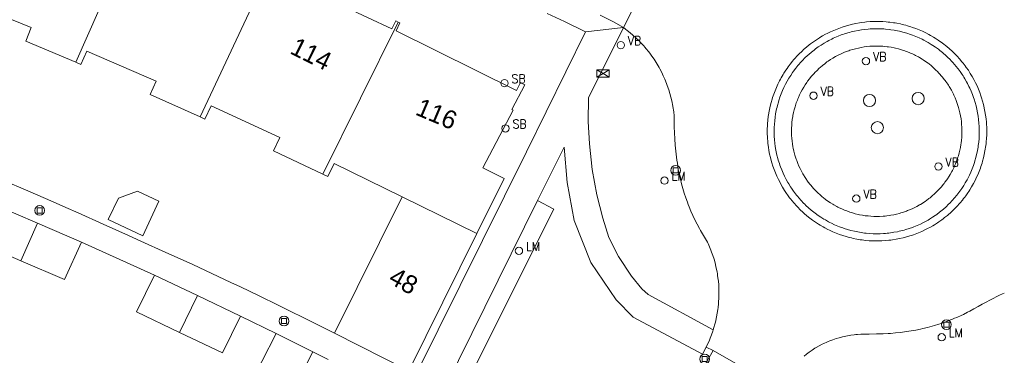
# Model space of a CAD drawing. Header units: metres. Extents: x 138165 to 154469, y 480134 to 494189.
# Tile 676 of 1056: x 146578 to 146646, y 487924 to 487947. Entities that reach past the tile are written whole.
import ezdxf

# ---------------------------------------------------------------- set-up
doc = ezdxf.new("R2010")
doc.units = ezdxf.units.M
doc.header["$LTSCALE"] = 0.001
doc.header["$MEASUREMENT"] = 0
for name, color, linetype, lineweight in [('Level 5', 7, 'Continuous', 0), ('TOP-L-topo objecten punt', 7, 'Continuous', 0), ('TOP-L-topo objecten vlak', 7, 'Continuous', 0), ('TOP-T-topo huisnummering naamgeving', 7, 'Continuous', 0)]:
    doc.layers.add(name, color=color, linetype=linetype, lineweight=lineweight)
doc.styles.add('Style-INTL_ISO', font='INTL_ISO.shx')
doc.styles.add('Style-STANDARD', font='STANDARD.shx')

# ---------------------------------------------------------------- blocks, each defined once
blk = doc.blocks.new('32')
at = {"layer": 'TOP-L-topo objecten punt', "color": 7, "linetype": 'Continuous', "lineweight": 0}
for p, q in [((0, 0), (-0.0415, 0.025)), ((-0.0415, -0.025), (-0.0415, 0.025)), ((-0.0415, 0.025), (0.0415, 0.025)), ((0, 0), (-0.0415, -0.025)), ((0.0415, 0.025), (0, 0)), ((0.0415, -0.025), (0, 0)), ((0.0415, 0.025), (0.0415, -0.025)), ((-0.0415, -0.025), (0.0415, -0.025))]:
    blk.add_line(p, q, dxfattribs=at)
blk = doc.blocks.new('39')
at = {"layer": 'TOP-L-topo objecten punt', "color": 7, "linetype": 'Continuous', "lineweight": 0}
for p, q in [((0.0175, 0.0175), (-0.0175, 0.0175)), ((-0.0175, 0.0175), (-0.0175, -0.0175)), ((0.0175, 0.0175), (0.0175, -0.0175)), ((0.0175, -0.0175), (-0.0175, -0.0175))]:
    blk.add_line(p, q, dxfattribs=at)
blk.add_circle((0, 0), 0.0332, dxfattribs=at)
blk = doc.blocks.new('*U13')
at = {"layer": 'Level 5', "color": 7, "linetype": 'Continuous', "lineweight": 0}
blk.add_circle((0, 0), 0.0415, dxfattribs=at)
blk = doc.blocks.new('150')
at = {"layer": 'Level 5', "color": 7, "linetype": 'Continuous', "lineweight": 0}
blk.add_blockref('*U13', (0, 0), dxfattribs=at)
blk = doc.blocks.new('16')
at = {"layer": 'TOP-L-topo objecten punt', "color": 7, "linetype": 'Continuous', "lineweight": 0}
blk.add_circle((0, 0), 0.025, dxfattribs=at)
at = {"layer": 'TOP-L-topo objecten punt', "color": 7, "linetype": 'Continuous', "lineweight": 0, "style": 'Style-STANDARD'}
blk.add_text('LM', height=0.06, dxfattribs=at).set_placement((0.0483, 0))
blk = doc.blocks.new('14')
at = {"layer": 'TOP-L-topo objecten punt', "color": 7, "linetype": 'Continuous', "lineweight": 0}
blk.add_circle((0, 0), 0.025, dxfattribs=at)
at = {"layer": 'TOP-L-topo objecten punt', "color": 7, "linetype": 'Continuous', "lineweight": 0, "style": 'Style-STANDARD'}
blk.add_text('VB', height=0.06, dxfattribs=at).set_placement((0.0483, 0))
blk = doc.blocks.new('175')
at = {"layer": 'TOP-L-topo objecten punt', "color": 7, "linetype": 'Continuous', "lineweight": 0}
blk.add_circle((0, 0), 0.025, dxfattribs=at)
at = {"layer": 'TOP-L-topo objecten punt', "color": 7, "linetype": 'Continuous', "lineweight": 0, "style": 'Style-STANDARD'}
blk.add_text('SB', height=0.06, dxfattribs=at).set_placement((0.0483, 0))

msp = doc.modelspace()

# ---------------------------------------------------------------- linework, layer by layer
at = {"layer": 'TOP-L-topo objecten vlak', "flags": 128}
for points in [[(146587.01, 487954.69), (146582.328, 487944.078)], [(146595.715, 487950.853), (146590.798, 487940.348)], [(146604.334, 487946.823), (146604.158, 487946.908), (146603.89, 487946.369), (146595.574, 487950.257), (146595.829, 487950.801), (146595.715, 487950.853)], [(146619.696, 487946.448), (146621.745, 487950.56)], [(146573.777, 487947.618), (146574.116, 487947.484), (146574.498, 487948.404), (146579.278, 487946.447), (146578.895, 487945.524), (146582.328, 487944.078)], [(146614.498, 487947.411), (146615.673, 487946.853), (146617.115, 487946.164)], [(146604.334, 487946.823), (146599.183, 487936.431)], [(146609.705, 487932.379), (146611.564, 487936.133), (146610.101, 487936.882), (146612.17, 487940.805), (146612.081, 487940.852), (146612.969, 487942.543), (146612.684, 487942.689), (146612.406, 487942.159), (146604.179, 487946.23), (146604.447, 487946.769), (146604.334, 487946.823)], [(146619.696, 487946.448), (146619.029, 487946.845), (146618.104, 487947.297)], [(146641.135, 487933.116), (146641.237, 487933.184), (146641.437, 487933.325), (146641.535, 487933.398), (146641.632, 487933.473), (146641.822, 487933.627), (146641.915, 487933.706), (146642.007, 487933.787), (146642.187, 487933.954), (146642.361, 487934.126), (146642.446, 487934.214), (146642.529, 487934.303), (146642.611, 487934.394), (146642.692, 487934.486), (146642.848, 487934.674), (146642.924, 487934.77), (146642.999, 487934.868), (146643.071, 487934.966), (146643.212, 487935.166), (146643.28, 487935.268), (146643.346, 487935.371), (146643.473, 487935.58), (146643.594, 487935.793), (146643.707, 487936.01), (146643.761, 487936.12), (146643.813, 487936.231), (146643.888, 487936.398), (146643.936, 487936.511), (146644.026, 487936.738), (146644.068, 487936.853), (146644.108, 487936.969), (146644.183, 487937.202), (146644.218, 487937.319), (146644.281, 487937.556), (146644.31, 487937.674), (146644.337, 487937.794), (146644.384, 487938.034), (146644.405, 487938.154), (146644.424, 487938.275), (146644.456, 487938.518), (146644.469, 487938.64), (146644.49, 487938.884), (146644.502, 487939.128), (146644.506, 487939.373), (146644.502, 487939.618), (146644.49, 487939.862), (146644.481, 487939.984), (146644.457, 487940.228), (146644.426, 487940.47), (146644.386, 487940.712), (146644.363, 487940.832), (146644.312, 487941.072), (146644.283, 487941.191), (146644.22, 487941.427), (146644.149, 487941.661), (146644.111, 487941.778), (146644.028, 487942.008), (146643.939, 487942.236), (146643.842, 487942.461), (146643.737, 487942.682), (146643.626, 487942.9), (146643.507, 487943.114), (146643.381, 487943.324), (146643.249, 487943.53), (146643.11, 487943.731), (146643.038, 487943.83), (146642.889, 487944.025), (146642.813, 487944.12), (146642.654, 487944.307), (146642.49, 487944.489), (146642.32, 487944.665), (146642.233, 487944.751), (146642.145, 487944.835), (146641.964, 487945), (146641.777, 487945.159), (146641.682, 487945.236), (146641.586, 487945.311), (146641.39, 487945.457), (146641.29, 487945.528), (146641.188, 487945.597), (146640.983, 487945.73), (146640.879, 487945.794), (146640.667, 487945.917), (146640.56, 487945.975), (146640.342, 487946.088), (146640.121, 487946.193), (146639.897, 487946.291), (146639.669, 487946.381), (146639.439, 487946.464), (146639.323, 487946.503), (146639.089, 487946.574), (146638.971, 487946.607), (146638.852, 487946.638), (146638.734, 487946.667), (146638.614, 487946.694), (146638.374, 487946.743), (146638.254, 487946.764), (146638.133, 487946.783), (146637.89, 487946.816), (146637.769, 487946.829), (146637.647, 487946.84), (146637.402, 487946.857), (146637.28, 487946.862), (146637.035, 487946.867), (146636.913, 487946.866), (146636.668, 487946.859), (146636.546, 487946.852), (146636.302, 487946.833), (146636.18, 487946.82), (146635.938, 487946.789), (146635.817, 487946.77), (146635.576, 487946.727), (146635.336, 487946.676), (146635.099, 487946.617), (146634.863, 487946.551), (146634.63, 487946.476), (146634.399, 487946.395), (146634.285, 487946.351), (146634.059, 487946.258), (146633.946, 487946.209), (146633.835, 487946.158), (146633.615, 487946.05), (146633.507, 487945.994), (146633.292, 487945.875), (146633.187, 487945.814), (146633.082, 487945.75), (146632.876, 487945.618), (146632.674, 487945.48), (146632.477, 487945.335), (146632.38, 487945.26), (146632.191, 487945.105), (146632.006, 487944.944), (146631.916, 487944.862), (146631.827, 487944.778), (146631.739, 487944.692), (146631.568, 487944.517), (146631.403, 487944.336), (146631.323, 487944.244), (146631.244, 487944.15), (146631.091, 487943.959), (146630.945, 487943.763), (146630.874, 487943.663), (146630.793, 487943.545), (146630.66, 487943.339), (146630.596, 487943.235), (146630.473, 487943.023), (146630.414, 487942.916), (146630.357, 487942.808), (146630.248, 487942.589), (146630.147, 487942.366), (146630.052, 487942.14), (146630.008, 487942.026), (146629.925, 487941.796), (146629.886, 487941.68), (146629.849, 487941.563), (146629.782, 487941.328), (146629.721, 487941.09), (146629.694, 487940.971), (146629.646, 487940.731), (146629.605, 487940.49), (146629.588, 487940.369), (146629.559, 487940.125), (146629.538, 487939.882), (146629.531, 487939.759), (146629.522, 487939.515), (146629.521, 487939.392), (146629.524, 487939.148), (146629.529, 487939.025), (146629.535, 487938.903), (146629.555, 487938.659), (146629.567, 487938.537), (146629.598, 487938.294), (146629.637, 487938.053), (146629.684, 487937.813), (146629.739, 487937.574), (146629.769, 487937.455), (146629.836, 487937.22), (146629.91, 487936.986), (146629.991, 487936.756), (146630.035, 487936.641), (146630.128, 487936.415), (146630.177, 487936.303), (146630.281, 487936.081), (146630.392, 487935.863), (146630.45, 487935.755), (146630.572, 487935.543), (146630.635, 487935.438), (146630.7, 487935.334), (146630.835, 487935.13), (146630.905, 487935.03), (146631.05, 487934.833), (146631.125, 487934.736), (146631.202, 487934.64), (146631.359, 487934.453), (146631.523, 487934.271), (146631.607, 487934.182), (146631.779, 487934.008), (146631.957, 487933.84), (146632.048, 487933.758), (146632.234, 487933.599), (146632.425, 487933.446), (146632.621, 487933.3), (146632.822, 487933.159), (146633.027, 487933.026), (146633.131, 487932.962), (146633.343, 487932.838), (146633.45, 487932.779), (146633.667, 487932.666), (146633.777, 487932.612), (146634, 487932.51), (146634.112, 487932.462), (146634.339, 487932.371), (146634.454, 487932.328), (146634.686, 487932.249), (146634.919, 487932.176), (146635.037, 487932.143), (146635.274, 487932.082), (146635.394, 487932.055), (146635.633, 487932.006), (146635.875, 487931.965), (146635.996, 487931.947), (146636.239, 487931.918), (146636.483, 487931.897), (146636.605, 487931.889), (146636.85, 487931.88), (146636.972, 487931.878), (146637.217, 487931.881), (146637.339, 487931.885), (146637.583, 487931.9), (146637.827, 487931.923), (146637.949, 487931.937), (146638.07, 487931.953), (146638.312, 487931.992), (146638.552, 487932.038), (146638.791, 487932.093), (146639.028, 487932.155), (146639.262, 487932.224), (146639.379, 487932.262), (146639.494, 487932.302), (146639.61, 487932.343), (146639.838, 487932.432), (146639.951, 487932.479), (146640.063, 487932.528), (146640.285, 487932.631), (146640.503, 487932.742), (146640.611, 487932.8), (146640.824, 487932.921), (146640.929, 487932.984), (146641.135, 487933.116)], [(146617.115, 487946.164), (146613.088, 487937.964), (146605.56, 487922.775)], [(146619.696, 487946.448), (146617.115, 487946.164)], [(146625.832, 487925.801), (146621.389, 487928.216), (146620.959, 487928.609), (146620.25, 487929.48), (146619.365, 487930.823), (146618.71, 487932.116), (146618.296, 487933.429), (146617.895, 487935.019), (146617.575, 487936.764), (146617.375, 487938.519), (146617.298, 487940.04), (146617.317, 487941.645), (146619.696, 487946.448)], [(146619.696, 487946.448), (146619.85, 487946.336), (146619.953, 487946.258), (146620.155, 487946.097), (146620.352, 487945.93), (146620.543, 487945.757), (146620.637, 487945.668), (146620.729, 487945.578), (146620.91, 487945.393), (146620.998, 487945.299), (146621.085, 487945.203), (146621.17, 487945.106), (146621.253, 487945.008), (146621.416, 487944.807), (146621.495, 487944.705), (146621.648, 487944.497), (146621.795, 487944.284), (146621.865, 487944.177), (146622.002, 487943.957), (146622.068, 487943.846), (146622.132, 487943.734), (146622.194, 487943.621), (146622.313, 487943.392), (146622.37, 487943.276), (146622.425, 487943.159), (146622.53, 487942.923), (146622.58, 487942.804), (146622.673, 487942.564), (146622.76, 487942.32), (146622.8, 487942.198), (146622.875, 487941.95), (146622.942, 487941.701), (146623.001, 487941.45), (146623.028, 487941.324), (146623.053, 487941.197), (146623.096, 487940.942), (146623.115, 487940.815), (146623.132, 487940.687), (146623.16, 487940.43), (146623.174, 487939.683), (146623.19, 487939.264), (146623.213, 487938.846), (146623.245, 487938.428), (146623.284, 487938.011), (146623.307, 487937.803), (146623.358, 487937.387), (146623.387, 487937.18), (146623.45, 487936.766), (146623.485, 487936.559), (146623.551, 487936.249), (146623.588, 487936.089), (146623.669, 487935.771), (146623.712, 487935.612), (146623.803, 487935.297), (146623.852, 487935.14), (146623.955, 487934.829), (146624.066, 487934.519), (146624.125, 487934.366), (146624.185, 487934.213), (146624.31, 487933.91), (146624.443, 487933.609), (146624.584, 487933.313), (146624.731, 487933.019), (146624.886, 487932.729), (146624.966, 487932.586), (146625.446, 487931.79), (146625.482, 487931.712), (146625.585, 487931.478), (146625.68, 487931.24), (146625.725, 487931.12), (146625.809, 487930.878), (146625.886, 487930.634), (146625.955, 487930.387), (146626.016, 487930.138), (146626.044, 487930.013), (146626.093, 487929.762), (146626.115, 487929.636), (146626.135, 487929.509), (146626.168, 487929.255), (146626.182, 487929.128), (146626.204, 487928.873), (146626.212, 487928.745), (146626.222, 487928.489), (146626.223, 487928.233), (146626.217, 487927.977), (146626.203, 487927.721), (146626.193, 487927.593), (146626.167, 487927.338), (146626.15, 487927.211), (146626.112, 487926.958), (146626.066, 487926.706), (146626.013, 487926.456), (146625.983, 487926.331), (146625.951, 487926.207), (146625.882, 487925.96), (146625.832, 487925.801)], [(146630.244, 487937.512), (146630.277, 487937.398), (146630.347, 487937.172), (146630.386, 487937.06), (146630.426, 487936.949), (146630.511, 487936.728), (146630.604, 487936.511), (146630.705, 487936.297), (146630.812, 487936.086), (146630.927, 487935.879), (146630.987, 487935.777), (146631.112, 487935.576), (146631.177, 487935.477), (146631.312, 487935.282), (146631.382, 487935.187), (146631.527, 487935), (146631.601, 487934.908), (146631.678, 487934.817), (146631.835, 487934.64), (146631.998, 487934.469), (146632.081, 487934.385), (146632.166, 487934.303), (146632.34, 487934.142), (146632.52, 487933.988), (146632.612, 487933.913), (146632.799, 487933.768), (146632.991, 487933.629), (146633.187, 487933.497), (146633.388, 487933.372), (146633.49, 487933.312), (146633.697, 487933.197), (146633.801, 487933.142), (146633.907, 487933.089), (146634.121, 487932.988), (146634.339, 487932.895), (146634.449, 487932.851), (146634.671, 487932.768), (146634.783, 487932.73), (146635.008, 487932.659), (146635.236, 487932.596), (146635.466, 487932.54), (146635.582, 487932.515), (146635.815, 487932.472), (146636.049, 487932.436), (146636.166, 487932.421), (146636.284, 487932.408), (146636.52, 487932.388), (146636.756, 487932.375), (146636.874, 487932.372), (146637.111, 487932.372), (146637.229, 487932.375), (146637.466, 487932.387), (146637.584, 487932.396), (146637.701, 487932.407), (146637.819, 487932.42), (146638.054, 487932.452), (146638.17, 487932.471), (146638.403, 487932.514), (146638.519, 487932.539), (146638.634, 487932.566), (146638.863, 487932.625), (146638.977, 487932.658), (146639.203, 487932.728), (146639.426, 487932.807), (146639.537, 487932.849), (146639.756, 487932.938), (146639.972, 487933.035), (146640.184, 487933.14), (146640.289, 487933.194), (146640.496, 487933.309), (146640.598, 487933.369), (146640.799, 487933.494), (146640.995, 487933.626), (146641.092, 487933.695), (146641.282, 487933.837), (146641.375, 487933.91), (146641.557, 487934.061), (146641.734, 487934.218), (146641.905, 487934.381), (146641.989, 487934.465), (146642.152, 487934.636), (146642.309, 487934.813), (146642.46, 487934.995), (146642.533, 487935.088), (146642.605, 487935.183), (146642.744, 487935.375), (146642.81, 487935.472), (146642.939, 487935.671), (146643.042, 487935.842), (146643.158, 487936.048), (146643.213, 487936.153), (146643.318, 487936.365), (146643.416, 487936.581), (146643.462, 487936.69), (146643.549, 487936.91), (146643.59, 487937.021), (146643.665, 487937.245), (146643.7, 487937.358), (146643.764, 487937.586), (146643.793, 487937.701), (146643.846, 487937.932), (146643.869, 487938.048), (146643.91, 487938.281), (146643.927, 487938.398), (146643.956, 487938.633), (146643.977, 487938.869), (146643.99, 487939.105), (146643.995, 487939.342), (146643.994, 487939.46), (146643.987, 487939.697), (146643.972, 487939.933), (146643.949, 487940.168), (146643.918, 487940.403), (146643.879, 487940.636), (146643.832, 487940.868), (146643.806, 487940.984), (146643.778, 487941.099), (146643.715, 487941.327), (146643.645, 487941.553), (146643.607, 487941.665), (146643.526, 487941.888), (146643.437, 487942.107), (146643.341, 487942.323), (146643.29, 487942.43), (146643.183, 487942.641), (146643.127, 487942.745), (146643.009, 487942.951), (146642.948, 487943.052), (146642.885, 487943.152), (146642.82, 487943.251), (146642.685, 487943.446), (146642.616, 487943.541), (146642.544, 487943.636), (146642.397, 487943.821), (146642.321, 487943.912), (146642.164, 487944.089), (146642.084, 487944.176), (146642.002, 487944.261), (146641.834, 487944.428), (146641.66, 487944.589), (146641.571, 487944.667), (146641.481, 487944.743), (146641.297, 487944.892), (146641.203, 487944.964), (146641.011, 487945.103), (146640.815, 487945.236), (146640.715, 487945.299), (146640.513, 487945.422), (146640.41, 487945.48), (146640.202, 487945.592), (146640.096, 487945.646), (146639.882, 487945.747), (146639.774, 487945.795), (146639.665, 487945.841), (146639.445, 487945.928), (146639.221, 487946.007), (146639.109, 487946.044), (146638.882, 487946.111), (146638.768, 487946.142), (146638.538, 487946.199), (146638.422, 487946.224), (146638.19, 487946.268), (146637.956, 487946.305), (146637.839, 487946.32), (146637.603, 487946.345), (146637.485, 487946.354), (146637.249, 487946.367), (146637.131, 487946.37), (146636.894, 487946.371), (146636.776, 487946.368), (146636.539, 487946.357), (146636.421, 487946.348), (146636.186, 487946.325), (146635.951, 487946.294), (146635.718, 487946.255), (146635.486, 487946.208), (146635.255, 487946.153), (146635.141, 487946.122), (146635.027, 487946.09), (146634.801, 487946.02), (146634.689, 487945.982), (146634.578, 487945.942), (146634.357, 487945.857), (146634.139, 487945.764), (146634.031, 487945.715), (146633.925, 487945.664), (146633.714, 487945.557), (146633.61, 487945.501), (146633.404, 487945.383), (146633.203, 487945.258), (146633.006, 487945.127), (146632.909, 487945.059), (146632.814, 487944.989), (146632.719, 487944.917), (146632.534, 487944.77), (146632.354, 487944.616), (146632.266, 487944.537), (146632.094, 487944.374), (146631.928, 487944.206), (146631.847, 487944.12), (146631.767, 487944.032), (146631.689, 487943.943), (146631.613, 487943.853), (146631.464, 487943.669), (146631.322, 487943.479), (146631.254, 487943.383), (146631.121, 487943.187), (146630.996, 487942.987), (146630.877, 487942.782), (146630.766, 487942.574), (146630.661, 487942.361), (146630.564, 487942.145), (146630.518, 487942.036), (146630.474, 487941.927), (146630.391, 487941.705), (146630.316, 487941.48), (146630.282, 487941.367), (146630.218, 487941.139), (146630.189, 487941.024), (146630.162, 487940.909), (146630.114, 487940.677), (146630.093, 487940.561), (146630.057, 487940.327), (146630.029, 487940.092), (146630.009, 487939.856), (146629.997, 487939.62), (146629.993, 487939.501), (146629.993, 487939.265), (146629.996, 487939.146), (146630.001, 487939.028), (146630.016, 487938.792), (146630.04, 487938.556), (146630.072, 487938.322), (146630.111, 487938.089), (146630.134, 487937.972), (146630.185, 487937.741), (146630.244, 487937.512)], [(146582.328, 487944.078), (146582.664, 487943.936), (146583.066, 487944.847), (146587.801, 487942.785), (146587.397, 487941.87), (146590.798, 487940.348)], [(146631.384, 487937.824), (146631.335, 487938.016), (146631.291, 487938.213), (146631.274, 487938.301), (146631.241, 487938.5), (146631.214, 487938.696), (146631.194, 487938.889), (146631.181, 487939.091), (146631.177, 487939.186), (146631.175, 487939.28), (146631.175, 487939.481), (146631.178, 487939.57), (146631.188, 487939.776), (146631.205, 487939.972), (146631.228, 487940.167), (146631.259, 487940.366), (146631.274, 487940.452), (146631.316, 487940.654), (146631.337, 487940.744), (146631.36, 487940.835), (146631.417, 487941.037), (146631.443, 487941.123), (146631.506, 487941.311), (146631.576, 487941.499), (146631.611, 487941.585), (146631.648, 487941.673), (146631.731, 487941.857), (146631.818, 487942.034), (146631.91, 487942.207), (146632.009, 487942.377), (146632.112, 487942.542), (146632.225, 487942.709), (146632.278, 487942.783), (146632.397, 487942.943), (146632.524, 487943.1), (146632.585, 487943.172), (146632.649, 487943.245), (146632.715, 487943.317), (146632.779, 487943.385), (146632.921, 487943.529), (146633.067, 487943.668), (146633.133, 487943.727), (146633.286, 487943.858), (146633.444, 487943.983), (146633.522, 487944.042), (146633.599, 487944.099), (146633.673, 487944.151), (146633.842, 487944.264), (146633.992, 487944.357), (146634.184, 487944.467), (146634.262, 487944.509), (146634.449, 487944.604), (146634.532, 487944.643), (146634.615, 487944.681), (146634.801, 487944.761), (146634.991, 487944.834), (146635.08, 487944.866), (146635.166, 487944.895), (146635.362, 487944.956), (146635.456, 487944.982), (146635.547, 487945.007), (146635.74, 487945.053), (146635.933, 487945.092), (146636.126, 487945.124), (146636.321, 487945.15), (146636.524, 487945.17), (146636.611, 487945.176), (146636.818, 487945.186), (146636.907, 487945.188), (146637.113, 487945.187), (146637.201, 487945.185), (146637.407, 487945.174), (146637.496, 487945.167), (146637.701, 487945.145), (146637.788, 487945.134), (146637.987, 487945.103), (146638.187, 487945.065), (146638.271, 487945.047), (146638.471, 487944.997), (146638.559, 487944.973), (146638.756, 487944.915), (146638.839, 487944.888), (146639.031, 487944.82), (146639.218, 487944.746), (146639.304, 487944.71), (146639.389, 487944.672), (146639.575, 487944.584), (146639.653, 487944.544), (146639.839, 487944.444), (146639.915, 487944.401), (146640.092, 487944.293), (146640.168, 487944.246), (146640.332, 487944.134), (146640.496, 487944.015), (146640.565, 487943.963), (146640.727, 487943.832), (146640.8, 487943.77), (146640.868, 487943.71), (146641.015, 487943.574), (146641.159, 487943.431), (146641.223, 487943.365), (146641.286, 487943.296), (146641.425, 487943.14), (146641.48, 487943.074), (146641.61, 487942.911), (146641.666, 487942.836), (146641.72, 487942.762), (146641.839, 487942.59), (146641.89, 487942.512), (146641.941, 487942.431), (146641.99, 487942.351), (146642.093, 487942.171), (146642.135, 487942.093), (146642.229, 487941.908), (146642.267, 487941.828), (146642.348, 487941.644), (146642.422, 487941.463), (146642.491, 487941.273), (146642.52, 487941.188), (146642.58, 487940.994), (146642.633, 487940.802), (146642.654, 487940.715), (146642.675, 487940.621), (146642.716, 487940.421), (146642.748, 487940.228), (146642.774, 487940.033), (146642.793, 487939.838), (146642.805, 487939.642), (146642.811, 487939.438), (146642.812, 487939.349), (146642.808, 487939.15), (146642.797, 487938.954), (146642.78, 487938.758), (146642.755, 487938.555), (146642.742, 487938.469), (146642.706, 487938.266), (146642.689, 487938.179), (146642.643, 487937.978), (146642.621, 487937.89), (146642.566, 487937.693), (146642.539, 487937.608), (146642.474, 487937.414), (146642.444, 487937.332), (146642.367, 487937.137), (146642.332, 487937.055), (146642.249, 487936.872), (146642.159, 487936.69), (146642.119, 487936.613), (146642.004, 487936.409), (146641.937, 487936.297), (146641.826, 487936.126), (146641.777, 487936.054), (146641.655, 487935.886), (146641.597, 487935.81), (146641.54, 487935.737), (146641.412, 487935.583), (146641.282, 487935.436), (146641.143, 487935.291), (146641.079, 487935.227), (146640.934, 487935.088), (146640.787, 487934.958), (146640.633, 487934.83), (146640.563, 487934.775), (146640.396, 487934.65), (146640.322, 487934.598), (146640.157, 487934.486), (146639.986, 487934.38), (146639.909, 487934.335), (146639.732, 487934.236), (146639.651, 487934.195), (146639.468, 487934.104), (146639.291, 487934.025), (146639.105, 487933.949), (146639.02, 487933.917), (146638.831, 487933.85), (146638.638, 487933.79), (146638.551, 487933.765), (146638.351, 487933.714), (146638.259, 487933.692), (146638.171, 487933.673), (146637.967, 487933.635), (146637.879, 487933.621), (146637.675, 487933.593), (146637.581, 487933.583), (146637.433, 487933.569), (146637.184, 487933.556), (146637.096, 487933.554), (146636.889, 487933.554), (146636.804, 487933.556), (146636.602, 487933.567), (146636.399, 487933.584), (146636.306, 487933.595), (146636.214, 487933.606), (146636.012, 487933.638), (146635.814, 487933.674), (146635.73, 487933.692), (146635.533, 487933.74), (146635.343, 487933.793), (146635.151, 487933.853), (146635.068, 487933.881), (146634.876, 487933.953), (146634.79, 487933.987), (146634.605, 487934.066), (146634.424, 487934.152), (146634.342, 487934.193), (146634.26, 487934.236), (146634.077, 487934.338), (146634, 487934.383), (146633.829, 487934.489), (146633.668, 487934.598), (146633.508, 487934.714), (146633.348, 487934.838), (146633.278, 487934.895), (146633.126, 487935.025), (146632.978, 487935.162), (146632.912, 487935.226), (146632.846, 487935.292), (146632.705, 487935.44), (146632.571, 487935.591), (146632.513, 487935.66), (146632.455, 487935.733), (146632.325, 487935.9), (146632.274, 487935.969), (146632.157, 487936.138), (146632.108, 487936.213), (146631.998, 487936.389), (146631.953, 487936.466), (146631.856, 487936.64), (146631.767, 487936.817), (146631.682, 487936.996), (146631.606, 487937.173), (146631.534, 487937.362), (146631.5, 487937.455), (146631.47, 487937.541), (146631.409, 487937.737), (146631.384, 487937.824)], [(146590.798, 487940.348), (146591.132, 487940.199), (146591.554, 487941.101), (146596.242, 487938.934), (146595.819, 487938.028), (146599.183, 487936.431)], [(146613.847, 487934.638), (146615.652, 487938.282), (146615.863, 487935.868), (146616.344, 487933.273), (146617.483, 487930.398), (146619.208, 487927.849), (146620.359, 487926.683), (146625.104, 487924.159)], [(146599.183, 487936.431), (146599.513, 487936.275), (146599.955, 487937.167), (146604.594, 487934.896)], [(146599.98, 487925.576), (146599.341, 487925.901), (146598.06, 487926.546), (146596.775, 487927.183), (146596.132, 487927.499), (146594.842, 487928.126), (146593.549, 487928.745), (146592.901, 487929.052), (146591.602, 487929.661), (146590.3, 487930.262), (146589.648, 487930.56), (146588.46, 487931.097), (146586.756, 487931.876), (146585.903, 487932.263), (146584.195, 487933.031), (146582.483, 487933.792), (146581.625, 487934.17), (146580.767, 487934.545), (146579.049, 487935.292), (146577.328, 487936.031)], [(146585.223, 487934.806), (146586.526, 487935.278), (146587.993, 487934.592), (146586.891, 487932.237), (146584.536, 487933.339), (146585.223, 487934.806)], [(146604.594, 487934.896), (146599.98, 487925.576)], [(146609.705, 487932.379), (146604.594, 487934.896)], [(146608.573, 487921.334), (146607.548, 487921.918), (146613.847, 487934.638)], [(146613.847, 487934.638), (146614.948, 487934.053), (146608.573, 487921.334)], [(146576.725, 487934.377), (146575.584, 487931.819), (146578.568, 487930.531)], [(146576.725, 487934.377), (146579.709, 487933.089)], [(146579.709, 487933.089), (146578.568, 487930.531)], [(146579.709, 487933.089), (146582.694, 487931.8)], [(146605.062, 487923.004), (146609.705, 487932.379)], [(146578.568, 487930.531), (146581.553, 487929.242), (146582.694, 487931.8)], [(146582.694, 487931.8), (146587.689, 487929.544)], [(146587.689, 487929.544), (146586.453, 487927.031), (146589.388, 487925.633)], [(146587.689, 487929.544), (146590.624, 487928.146)], [(146589.388, 487925.633), (146590.624, 487928.146)], [(146590.624, 487928.146), (146593.558, 487926.749)], [(146632.031, 487924.019), (146632.209, 487924.162), (146632.392, 487924.298), (146632.58, 487924.427), (146632.772, 487924.55), (146632.87, 487924.609), (146633.068, 487924.722), (146633.271, 487924.827), (146633.373, 487924.877), (146633.58, 487924.972), (146633.685, 487925.017), (146633.791, 487925.059), (146634.005, 487925.139), (146634.113, 487925.177), (146634.221, 487925.212), (146634.44, 487925.277), (146634.66, 487925.334), (146634.772, 487925.36), (146634.995, 487925.405), (146635.107, 487925.425), (146635.22, 487925.443), (146635.446, 487925.472), (146635.56, 487925.484), (146635.673, 487925.494), (146635.901, 487925.508), (146636.015, 487925.512), (146636.243, 487925.513), (146636.471, 487925.507), (146636.981, 487925.528), (146637.097, 487925.529), (146637.434, 487925.538), (146637.771, 487925.555), (146637.939, 487925.567), (146638.275, 487925.596), (146638.611, 487925.633), (146639.02, 487925.688), (146639.181, 487925.712), (146639.503, 487925.766), (146639.664, 487925.796), (146639.983, 487925.861), (146640.143, 487925.897), (146640.46, 487925.974), (146640.775, 487926.059), (146640.932, 487926.105), (146641.244, 487926.201), (146641.399, 487926.252), (146641.707, 487926.36), (146641.86, 487926.417), (146642.164, 487926.536), (146642.315, 487926.598), (146642.465, 487926.663), (146642.762, 487926.796), (146642.91, 487926.866), (146643.203, 487927.011), (146643.348, 487927.086), (146643.635, 487927.241), (146643.918, 487927.404), (146644.197, 487927.573), (146644.995, 487927.979), (146645.143, 487928.057), (146645.366, 487928.168), (146645.592, 487928.271), (146645.706, 487928.32)], [(146589.388, 487925.633), (146592.322, 487924.236), (146593.558, 487926.749)], [(146593.558, 487926.749), (146596.003, 487925.56)], [(146596.003, 487925.56), (146594.039, 487921.735), (146596.542, 487920.478), (146598.505, 487924.304)], [(146596.003, 487925.56), (146598.505, 487924.304)], [(146605.062, 487923.004), (146599.98, 487925.576)], [(146625.358, 487924.621), (146625.579, 487925.117), (146625.628, 487925.235), (146625.72, 487925.474), (146625.805, 487925.716), (146625.832, 487925.801)], [(146625.104, 487924.159), (146625.358, 487924.621)], [(146625.826, 487924.401), (146625.358, 487924.621)], [(146598.505, 487924.304), (146599.548, 487923.78)], [(146625.826, 487924.401), (146606.168, 487890.198)], [(146625.104, 487924.159), (146625.035, 487924.033)], [(146629.76, 487922.142), (146625.826, 487924.401)]]:
    msp.add_lwpolyline(points, dxfattribs=at)

# ---------------------------------------------------------------- block references
at = {"layer": 'TOP-L-topo objecten punt', "xscale": 10, "yscale": 10, "zscale": 10}
for name, p in [('14', (146619.52, 487945.251)), ('14', (146636.26, 487944.161)), ('32', (146618.309, 487943.313)), ('175', (146611.579, 487942.655)), ('14', (146632.68, 487941.799)), ('150', (146639.824, 487941.6)), ('150', (146636.496, 487941.472)), ('175', (146611.654, 487939.566)), ('150', (146637.04, 487939.616)), ('14', (146641.204, 487936.96)), ('16', (146622.509, 487936)), ('39', (146623.262, 487936.699)), ('14', (146635.602, 487934.771)), ('39', (146579.852, 487933.962)), ('16', (146612.572, 487931.201)), ('39', (146596.532, 487926.414)), ('16', (146641.429, 487925.304)), ('39', (146641.754, 487926.166)), ('39', (146625.251, 487923.815))]:
    msp.add_blockref(name, p, dxfattribs=at)

# ---------------------------------------------------------------- texts
at = {"layer": 'TOP-T-topo huisnummering naamgeving', "style": 'Style-INTL_ISO'}
for s, rotation, p in [('114', 333.7, (146596.862, 487944.713)), ('116', 337, (146605.428, 487940.53)), ('48', 331.4, (146603.582, 487929.053))]:
    msp.add_text(s, height=1.25, rotation=rotation, dxfattribs=at).set_placement(p)

doc.saveas('drawing.dxf')
